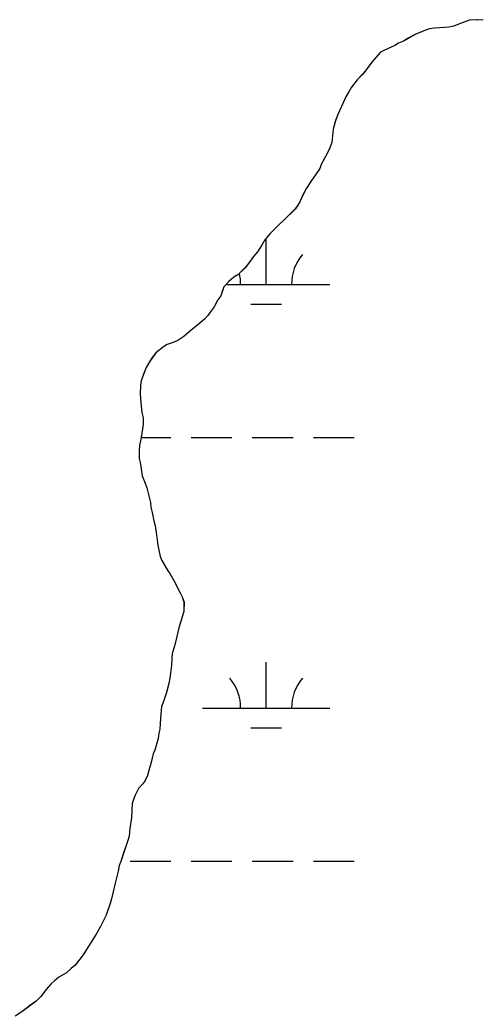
# Model space of a CAD drawing. Extents: x 3161564 to 3199464, y 849354 to 874788.
# Drawn here: x 3190514 to 3190874, y 856265 to 857047 of the extents above; entities that cross this region are included whole.
import ezdxf

# ---------------------------------------------------------------- set-up
doc = ezdxf.new("R2010")
doc.units = 0
for name, color, linetype in [('V-SITE-VEGE', 7, 'Continuous'), ('V-TOPO-SHOR', 7, 'Continuous'), ('V-WETL-SWMP', 7, 'Continuous')]:
    doc.layers.add(name, color=color, linetype=linetype)

msp = doc.modelspace()

# ---------------------------------------------------------------- linework, layer by layer
at = {"layer": 'V-SITE-VEGE'}
msp.add_lwpolyline([(3190877.71, 857046.83), (3190873.2, 857047.1), (3190872.36, 857047.1), (3190867, 857046.81), (3190863.35, 857045.67), (3190859.12, 857043.97), (3190854.62, 857042.28), (3190850.68, 857041.42), (3190847.29, 857041.13), (3190839.41, 857040.55), (3190835.46, 857039.98), (3190830.96, 857038.57), (3190824.2, 857035.74), (3190819.14, 857032.91), (3190814.92, 857030.36), (3190810.98, 857028.95), (3190808.16, 857026.97), (3190804.78, 857025.56), (3190800, 857023.29), (3190796.9, 857021.88), (3190796.62, 857021.59), (3190790.16, 857013.98), (3190784.82, 857006.92), (3190782.85, 857004.38), (3190778.63, 857000.15), (3190774.14, 856994.22), (3190772.17, 856990.56), (3190769.64, 856986.61), (3190766.28, 856978.99), (3190763.47, 856972.79), (3190761.51, 856968), (3190759.84, 856961.23), (3190758.73, 856950.81), (3190757.05, 856946.58), (3190755.36, 856942.63), (3190750.31, 856933.6), (3190749.19, 856930.5), (3190745.82, 856925.43), (3190742.73, 856920.91), (3190738.8, 856914.99), (3190735.99, 856909.63), (3190733.75, 856904.83), (3190732.06, 856901.74), (3190729.81, 856898.63), (3190721.1, 856889.88), (3190717.44, 856886.49), (3190714.07, 856883.39), (3190710.13, 856879.43), (3190705.92, 856874.35), (3190703.95, 856870.69), (3190700.3, 856865.05), (3190697.21, 856861.38), (3190692.43, 856854.89), (3190690.46, 856852.35), (3190684.84, 856846.98), (3190681.74, 856845.01), (3190677.81, 856841.62), (3190673.87, 856837.38), (3190672.47, 856833.72), (3190671.35, 856830.34), (3190669.1, 856827.23), (3190666.29, 856821.87), (3190663.77, 856818.77), (3190661.24, 856815.1), (3190658.99, 856812.28), (3190655.05, 856808.89), (3190646.61, 856802.11), (3190642.39, 856798.44), (3190637.61, 856795.34), (3190633.11, 856793.64), (3190629.16, 856792.22), (3190626.35, 856790.52), (3190620.44, 856785.72), (3190617.63, 856782.05), (3190615.39, 856778.67), (3190612.86, 856774.16), (3190610.62, 856768.8), (3190608.94, 856763.72), (3190608.38, 856760.34), (3190608.11, 856753.3), (3190608.69, 856746.54), (3190609.27, 856738.93), (3190610.4, 856734.71), (3190610.41, 856729.36), (3190608.74, 856719.21), (3190607.63, 856713.01), (3190607.36, 856708.78), (3190607.37, 856702.59), (3190607.94, 856699.49), (3190608.79, 856694.7), (3190609.65, 856689.07), (3190611.91, 856683.44), (3190613.33, 856679.78), (3190616.17, 856668.23), (3190616.46, 856664.57), (3190617.59, 856660.35), (3190618.73, 856653.87), (3190619.87, 856649.93), (3190621.01, 856642.89), (3190621.3, 856638.66), (3190621.87, 856634.72), (3190622.72, 856630.78), (3190623.86, 856625.71), (3190624.99, 856622.61), (3190629.51, 856615.01), (3190631.49, 856612.48), (3190634.6, 856606.85), (3190639.41, 856597.28), (3190641.11, 856594.19), (3190642.52, 856589.96), (3190642.26, 856582.64), (3190638.34, 856569.67), (3190637.78, 856566.29), (3190636.94, 856562.91), (3190634.98, 856555.3), (3190633.31, 856549.66), (3190633.03, 856545.71), (3190632.76, 856540.36), (3190631.93, 856534.16), (3190631.37, 856530.22), (3190630.53, 856525.99), (3190628.86, 856518.94), (3190626.34, 856511.89), (3190624.94, 856507.95), (3190624.11, 856498.93), (3190623.56, 856490.2), (3190622.72, 856487.1), (3190622.17, 856482.87), (3190619.65, 856473.57), (3190618.25, 856470.75), (3190616.85, 856465.11), (3190616.57, 856463.14), (3190614.89, 856457.78), (3190613.77, 856453.83), (3190612.09, 856449.88), (3190610.13, 856447.35), (3190606.75, 856443.68), (3190604.23, 856438.32), (3190602.83, 856434.93), (3190601.7, 856431.83), (3190601.16, 856420.56), (3190600.05, 856412.11), (3190599.5, 856406.19), (3190598.38, 856402.81), (3190596.98, 856398.86), (3190592.78, 856386.18), (3190591.66, 856383.08), (3190590.82, 856378.57), (3190588.3, 856369.27), (3190586.63, 856361.37), (3190585.51, 856356.86), (3190584.39, 856353.2), (3190581.31, 856344.18), (3190576.82, 856335.15), (3190573.45, 856329.23), (3190568.96, 856322.18), (3190563.34, 856312.87), (3190560.53, 856309.48), (3190556.6, 856304.69), (3190553.78, 856302.14), (3190550.13, 856298.76), (3190544.22, 856295.37), (3190540.84, 856292.54), (3190537.75, 856290), (3190534.1, 856285.77), (3190529.88, 856280.12), (3190526.23, 856276.45), (3190521.16, 856272.78), (3190514.97, 856268.26), (3190509.91, 856264.87)], dxfattribs=at)
at = {"layer": 'V-TOPO-SHOR'}
for points in [[(3190877.71, 857046.83), (3190873.2, 857047.1), (3190872.36, 857047.1), (3190867, 857046.81), (3190863.35, 857045.67), (3190859.12, 857043.97), (3190854.62, 857042.28), (3190850.68, 857041.42), (3190847.29, 857041.13), (3190839.41, 857040.55), (3190835.46, 857039.98), (3190830.96, 857038.57), (3190824.2, 857035.74), (3190819.14, 857032.91), (3190814.92, 857030.36), (3190810.98, 857028.95), (3190808.16, 857026.97), (3190804.78, 857025.56), (3190800, 857023.29), (3190796.9, 857021.88), (3190796.62, 857021.59), (3190790.16, 857013.98), (3190784.82, 857006.92), (3190782.85, 857004.38), (3190778.63, 857000.15), (3190774.14, 856994.22), (3190772.17, 856990.56), (3190769.64, 856986.61), (3190766.28, 856978.99), (3190763.47, 856972.79), (3190761.51, 856968), (3190759.84, 856961.23), (3190758.73, 856950.81), (3190757.05, 856946.58), (3190755.36, 856942.63), (3190750.31, 856933.6), (3190749.19, 856930.5), (3190745.82, 856925.43), (3190742.73, 856920.91), (3190738.8, 856914.99), (3190735.99, 856909.63), (3190733.75, 856904.84), (3190732.06, 856901.73), (3190729.81, 856898.63), (3190721.1, 856889.88), (3190717.44, 856886.49), (3190714.07, 856883.39), (3190710.13, 856879.43), (3190705.92, 856874.35), (3190703.95, 856870.69), (3190700.3, 856865.05), (3190697.21, 856861.38), (3190692.43, 856854.89), (3190690.46, 856852.35), (3190684.84, 856846.98), (3190681.74, 856845.01), (3190677.81, 856841.62), (3190673.87, 856837.38), (3190672.47, 856833.72), (3190671.35, 856830.34), (3190669.1, 856827.23), (3190666.29, 856821.87), (3190663.77, 856818.77), (3190661.24, 856815.1), (3190658.99, 856812.28), (3190655.05, 856808.89), (3190646.61, 856802.11), (3190642.39, 856798.44), (3190637.61, 856795.34), (3190633.11, 856793.64), (3190629.16, 856792.22), (3190626.35, 856790.52), (3190620.44, 856785.72), (3190617.63, 856782.05), (3190615.39, 856778.67), (3190612.86, 856774.16), (3190610.62, 856768.8), (3190608.94, 856763.72), (3190608.38, 856760.34), (3190608.11, 856753.3), (3190608.69, 856746.54), (3190609.27, 856738.93)], [(3190609.27, 856738.93), (3190610.4, 856734.71), (3190610.41, 856729.36), (3190608.74, 856719.21), (3190607.63, 856713.01), (3190607.36, 856708.78), (3190607.37, 856702.59), (3190607.94, 856699.49), (3190608.79, 856694.7), (3190609.65, 856689.07), (3190611.91, 856683.44), (3190613.33, 856679.78), (3190616.17, 856668.23), (3190616.46, 856664.57), (3190617.59, 856660.35), (3190618.73, 856653.87), (3190619.87, 856649.93), (3190621.01, 856642.89), (3190621.3, 856638.66), (3190621.87, 856634.72), (3190622.72, 856630.78), (3190623.86, 856625.71), (3190624.99, 856622.61), (3190629.51, 856615.01), (3190631.49, 856612.48), (3190634.6, 856606.85), (3190637.15, 856601.79), (3190639.41, 856597.28), (3190641.11, 856594.19), (3190642.52, 856589.96), (3190642.26, 856582.64), (3190638.34, 856569.67), (3190637.78, 856566.29), (3190636.94, 856562.91), (3190634.98, 856555.3), (3190633.31, 856549.66), (3190633.03, 856545.71), (3190632.76, 856540.36), (3190631.93, 856534.16), (3190631.37, 856530.22), (3190630.53, 856525.99), (3190628.86, 856518.94), (3190626.34, 856511.89), (3190624.94, 856507.95), (3190624.11, 856498.93), (3190623.56, 856490.2), (3190622.72, 856487.1), (3190622.17, 856482.87), (3190619.65, 856473.57), (3190618.25, 856470.75), (3190617.13, 856466.24), (3190616.85, 856465.11), (3190616.57, 856463.14), (3190614.89, 856457.78), (3190613.77, 856453.83), (3190612.09, 856449.88), (3190610.12, 856447.35), (3190606.75, 856443.68), (3190604.23, 856438.32), (3190602.83, 856434.93), (3190601.7, 856431.83), (3190601.16, 856420.56), (3190600.05, 856412.11), (3190599.5, 856406.19), (3190598.38, 856402.81), (3190596.98, 856398.86), (3190595.3, 856393.79), (3190592.78, 856386.18), (3190591.66, 856383.08), (3190590.82, 856378.57), (3190589.98, 856375.46), (3190588.3, 856369.27), (3190586.63, 856361.37), (3190585.51, 856356.86), (3190584.39, 856353.2), (3190581.31, 856344.18), (3190576.82, 856335.15), (3190573.45, 856329.23), (3190568.96, 856322.18), (3190563.34, 856312.87), (3190560.53, 856309.48), (3190556.6, 856304.69), (3190553.78, 856302.14), (3190550.13, 856298.76), (3190544.22, 856295.37), (3190540.84, 856292.54), (3190537.75, 856290), (3190534.1, 856285.77), (3190529.88, 856280.12), (3190526.23, 856276.45), (3190521.16, 856272.78), (3190514.97, 856268.26), (3190509.91, 856264.87)]]:
    msp.add_lwpolyline(points, dxfattribs=at)
at = {"layer": 'V-WETL-SWMP'}
for p, q in [((3190859.12, 857043.97), (3190854.62, 857042.27)), ((3190863.35, 857045.67), (3190859.12, 857043.97)), ((3190867.01, 857046.8), (3190863.35, 857045.67)), ((3190872.36, 857047.09), (3190867.01, 857046.8)), ((3190873.2, 857047.09), (3190872.36, 857047.09)), ((3190877.71, 857046.82), (3190873.2, 857047.09)), ((3190824.21, 857035.73), (3190819.14, 857032.9)), ((3190830.96, 857038.56), (3190824.21, 857035.73)), ((3190835.47, 857039.98), (3190830.96, 857038.56)), ((3190839.41, 857040.55), (3190835.47, 857039.98)), ((3190847.3, 857041.13), (3190839.41, 857040.55)), ((3190850.68, 857041.41), (3190847.3, 857041.13)), ((3190854.62, 857042.27), (3190850.68, 857041.41)), ((3190810.98, 857028.94), (3190808.17, 857026.96)), ((3190814.92, 857030.36), (3190810.98, 857028.94)), ((3190819.14, 857032.9), (3190814.92, 857030.36)), ((3190796.63, 857021.59), (3190790.16, 857013.97)), ((3190796.91, 857021.87), (3190796.63, 857021.59)), ((3190800, 857023.28), (3190796.91, 857021.87)), ((3190804.79, 857025.55), (3190800, 857023.28)), ((3190808.17, 857026.96), (3190804.79, 857025.55)), ((3190790.16, 857013.97), (3190784.82, 857006.91)), ((3190782.85, 857004.37), (3190778.64, 857000.14)), ((3190784.82, 857006.91), (3190782.85, 857004.37)), ((3190778.64, 857000.14), (3190774.14, 856994.21)), ((3190772.18, 856990.55), (3190769.65, 856986.6)), ((3190774.14, 856994.21), (3190772.18, 856990.55)), ((3190769.65, 856986.6), (3190766.28, 856978.99)), ((3190766.28, 856978.99), (3190763.48, 856972.78)), ((3190761.51, 856967.99), (3190759.84, 856961.23)), ((3190763.48, 856972.78), (3190761.51, 856967.99)), ((3190759.84, 856961.23), (3190758.73, 856950.8)), ((3190758.73, 856950.8), (3190757.05, 856946.57)), ((3190755.37, 856942.62), (3190750.31, 856933.6)), ((3190757.05, 856946.57), (3190755.37, 856942.62)), ((3190749.19, 856930.5), (3190745.82, 856925.42)), ((3190750.31, 856933.6), (3190749.19, 856930.5)), ((3190742.73, 856920.9), (3190738.8, 856914.98)), ((3190745.82, 856925.42), (3190742.73, 856920.9)), ((3190738.8, 856914.98), (3190735.99, 856909.62)), ((3190733.75, 856904.83), (3190732.06, 856901.73)), ((3190735.99, 856909.62), (3190733.75, 856904.83)), ((3190729.82, 856898.62), (3190721.1, 856889.87)), ((3190732.06, 856901.73), (3190729.82, 856898.62)), ((3190721.1, 856889.87), (3190717.44, 856886.48)), ((3190710.13, 856879.43), (3190705.92, 856874.35)), ((3190714.07, 856883.38), (3190710.13, 856879.43)), ((3190717.44, 856886.48), (3190714.07, 856883.38)), ((3190705.92, 856874.35), (3190703.95, 856870.68)), ((3190707.06, 856839.35), (3190707.06, 856875.35)), ((3190700.3, 856865.04), (3190697.21, 856861.37)), ((3190703.95, 856870.68), (3190700.3, 856865.04)), ((3190697.21, 856861.37), (3190692.43, 856854.88)), ((3190690.47, 856852.34), (3190684.84, 856846.98)), ((3190692.43, 856854.88), (3190690.47, 856852.34)), ((3190677.81, 856841.61), (3190673.87, 856837.38)), ((3190681.75, 856845), (3190677.81, 856841.61)), ((3190684.84, 856846.98), (3190681.75, 856845)), ((3190672.47, 856833.71), (3190671.35, 856830.33)), ((3190673.87, 856837.38), (3190672.47, 856833.71)), ((3190675.71, 856839.35), (3190757.06, 856839.35)), ((3190669.1, 856827.23), (3190666.3, 856821.87)), ((3190671.35, 856830.33), (3190669.1, 856827.23)), ((3190663.77, 856818.76), (3190661.24, 856815.1)), ((3190666.3, 856821.87), (3190663.77, 856818.76)), ((3190695.06, 856823.92), (3190719.06, 856823.92)), ((3190655.05, 856808.89), (3190646.61, 856802.11)), ((3190658.99, 856812.27), (3190655.05, 856808.89)), ((3190661.24, 856815.1), (3190658.99, 856812.27)), ((3190646.61, 856802.11), (3190642.4, 856798.44)), ((3190633.11, 856793.63), (3190629.17, 856792.21)), ((3190637.61, 856795.33), (3190633.11, 856793.63)), ((3190642.4, 856798.44), (3190637.61, 856795.33)), ((3190620.45, 856785.72), (3190617.64, 856782.05)), ((3190626.35, 856790.52), (3190620.45, 856785.72)), ((3190629.17, 856792.21), (3190626.35, 856790.52)), ((3190615.39, 856778.66), (3190612.86, 856774.15)), ((3190617.64, 856782.05), (3190615.39, 856778.66)), ((3190612.86, 856774.15), (3190610.62, 856768.79)), ((3190608.94, 856763.72), (3190608.38, 856760.34)), ((3190610.62, 856768.79), (3190608.94, 856763.72)), ((3190608.38, 856760.34), (3190608.11, 856753.29)), ((3190608.11, 856753.29), (3190608.69, 856746.53)), ((3190608.69, 856746.53), (3190609.27, 856738.93)), ((3190609.27, 856738.93), (3190610.4, 856734.7)), ((3190610.4, 856734.7), (3190610.42, 856729.35)), ((3190610.42, 856729.35), (3190608.75, 856719.2)), ((3190608.75, 856719.2), (3190607.63, 856713)), ((3190608.76, 856719.28), (3190632.21, 856719.28)), ((3190648.21, 856719.28), (3190680.21, 856719.28)), ((3190696.21, 856719.28), (3190728.21, 856719.28)), ((3190744.21, 856719.28), (3190776.21, 856719.28)), ((3190607.63, 856713), (3190607.36, 856708.78)), ((3190607.36, 856708.78), (3190607.37, 856702.58)), ((3190607.37, 856702.58), (3190607.94, 856699.48)), ((3190607.94, 856699.48), (3190608.79, 856694.69)), ((3190608.79, 856694.69), (3190609.65, 856689.06)), ((3190609.65, 856689.06), (3190611.91, 856683.43)), ((3190611.91, 856683.43), (3190613.33, 856679.77)), ((3190613.33, 856679.77), (3190616.17, 856668.23)), ((3190616.17, 856668.23), (3190616.46, 856664.56)), ((3190616.46, 856664.56), (3190617.59, 856660.34)), ((3190617.59, 856660.34), (3190618.73, 856653.86)), ((3190618.73, 856653.86), (3190619.87, 856649.92)), ((3190619.87, 856649.92), (3190621.01, 856642.88)), ((3190621.01, 856642.88), (3190621.3, 856638.65)), ((3190621.3, 856638.65), (3190621.87, 856634.71)), ((3190621.87, 856634.71), (3190622.72, 856630.77)), ((3190622.72, 856630.77), (3190623.86, 856625.7)), ((3190623.86, 856625.7), (3190624.99, 856622.6)), ((3190624.99, 856622.6), (3190629.52, 856615.01)), ((3190629.52, 856615.01), (3190631.49, 856612.47)), ((3190631.49, 856612.47), (3190634.6, 856606.85)), ((3190634.6, 856606.85), (3190639.41, 856597.28)), ((3190639.41, 856597.28), (3190641.11, 856594.18)), ((3190641.11, 856594.18), (3190642.53, 856589.96)), ((3190642.53, 856589.96), (3190642.26, 856582.63)), ((3190642.26, 856582.63), (3190638.34, 856569.67)), ((3190638.34, 856569.67), (3190637.78, 856566.28)), ((3190636.94, 856562.9), (3190634.99, 856555.29)), ((3190637.78, 856566.28), (3190636.94, 856562.9)), ((3190634.99, 856555.29), (3190633.31, 856549.65)), ((3190633.03, 856545.71), (3190632.76, 856540.36)), ((3190633.31, 856549.65), (3190633.03, 856545.71)), ((3190632.76, 856540.36), (3190631.93, 856534.16)), ((3190707.06, 856506.68), (3190707.06, 856542.68)), ((3190631.37, 856530.21), (3190630.54, 856525.98)), ((3190631.93, 856534.16), (3190631.37, 856530.21)), ((3190630.54, 856525.98), (3190628.86, 856518.94)), ((3190626.34, 856511.89), (3190624.94, 856507.94)), ((3190628.86, 856518.94), (3190626.34, 856511.89)), ((3190624.94, 856507.94), (3190624.11, 856498.92)), ((3190657.06, 856506.68), (3190757.06, 856506.68)), ((3190624.11, 856498.92), (3190623.57, 856490.19)), ((3190623.57, 856490.19), (3190622.73, 856487.09)), ((3190695.06, 856491.25), (3190719.06, 856491.25)), ((3190622.17, 856482.86), (3190619.65, 856473.56)), ((3190622.73, 856487.09), (3190622.17, 856482.86)), ((3190619.65, 856473.56), (3190618.25, 856470.74)), ((3190616.85, 856465.1), (3190616.58, 856463.13)), ((3190618.25, 856470.74), (3190616.85, 856465.1)), ((3190614.9, 856457.77), (3190613.78, 856453.83)), ((3190616.58, 856463.13), (3190614.9, 856457.77)), ((3190612.09, 856449.88), (3190610.13, 856447.34)), ((3190613.78, 856453.83), (3190612.09, 856449.88)), ((3190606.75, 856443.67), (3190604.23, 856438.31)), ((3190610.13, 856447.34), (3190606.75, 856443.67)), ((3190602.83, 856434.93), (3190601.71, 856431.83)), ((3190604.23, 856438.31), (3190602.83, 856434.93)), ((3190601.71, 856431.83), (3190601.16, 856420.56)), ((3190601.16, 856420.56), (3190600.05, 856412.1)), ((3190600.05, 856412.1), (3190599.5, 856406.19)), ((3190598.38, 856402.8), (3190596.98, 856398.86)), ((3190599.5, 856406.19), (3190598.38, 856402.8)), ((3190596.98, 856398.86), (3190592.78, 856386.17)), ((3190600.21, 856386.61), (3190632.21, 856386.61)), ((3190648.21, 856386.61), (3190680.21, 856386.61)), ((3190696.21, 856386.61), (3190728.21, 856386.61)), ((3190744.21, 856386.61), (3190776.21, 856386.61)), ((3190591.66, 856383.07), (3190590.82, 856378.56)), ((3190592.78, 856386.17), (3190591.66, 856383.07)), ((3190590.82, 856378.56), (3190588.31, 856369.26)), ((3190588.31, 856369.26), (3190586.63, 856361.37)), ((3190585.51, 856356.86), (3190584.39, 856353.19)), ((3190586.63, 856361.37), (3190585.51, 856356.86)), ((3190584.39, 856353.19), (3190581.31, 856344.17)), ((3190581.31, 856344.17), (3190576.82, 856335.15)), ((3190576.82, 856335.15), (3190573.45, 856329.22)), ((3190573.45, 856329.22), (3190568.96, 856322.17)), ((3190568.96, 856322.17), (3190563.34, 856312.86)), ((3190560.53, 856309.48), (3190556.6, 856304.68)), ((3190563.34, 856312.86), (3190560.53, 856309.48)), ((3190553.79, 856302.14), (3190550.13, 856298.75)), ((3190556.6, 856304.68), (3190553.79, 856302.14)), ((3190540.85, 856292.53), (3190537.75, 856289.99)), ((3190544.22, 856295.36), (3190540.85, 856292.53)), ((3190550.13, 856298.75), (3190544.22, 856295.36)), ((3190534.1, 856285.76), (3190529.88, 856280.12)), ((3190537.75, 856289.99), (3190534.1, 856285.76)), ((3190529.88, 856280.12), (3190526.23, 856276.45)), ((3190521.16, 856272.77), (3190514.97, 856268.25)), ((3190526.23, 856276.45), (3190521.16, 856272.77)), ((3190514.97, 856268.25), (3190509.91, 856264.86))]:
    msp.add_line(p, q, dxfattribs=at)
for centre, start, end in [((3190762.3, 856839.83), 139.22818, 180.77183), ((3190651.81, 856839.83), 359.22818, 13.65059), ((3190651.81, 856507.15), 359.22818, 40.77184), ((3190762.3, 856507.15), 139.22818, 180.77183)]:
    msp.add_arc(centre, 35.25, start, end, dxfattribs=at)

doc.saveas('drawing.dxf')
